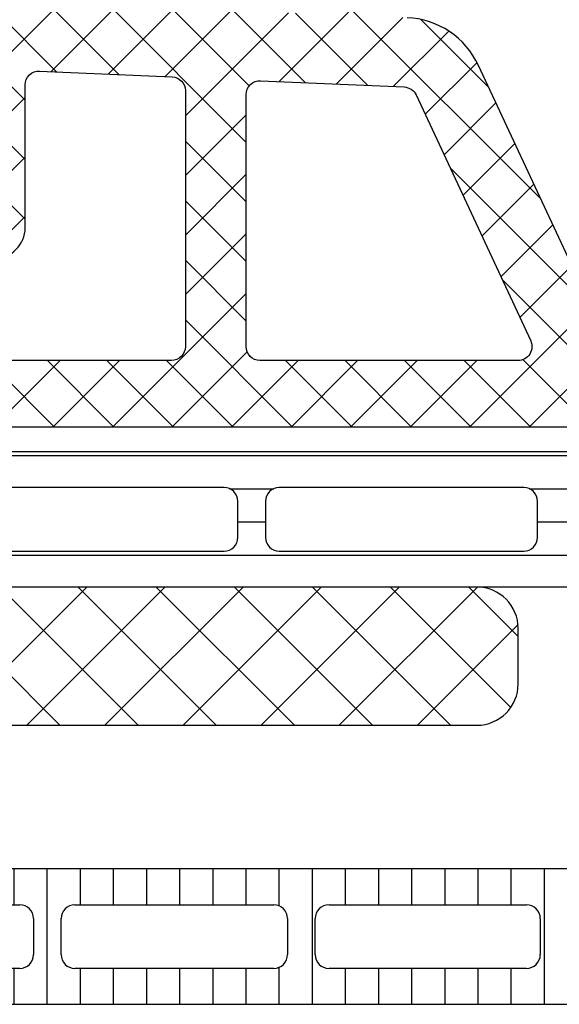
# Model space of a CAD drawing. Header units: millimetres. Extents: x 247761 to 294611, y 172579 to 236863.
# Tile 394 of 596: x 249763 to 249783, y 194871 to 194906. Entities that reach past the tile are written whole.
import ezdxf

# ---------------------------------------------------------------- set-up
doc = ezdxf.new("R2010")
doc.units = ezdxf.units.MM
doc.layers.add('FASÁDA DETAILNÍ', color=4, linetype='Continuous')
doc.layers.add('NOVA', color=240, linetype='Continuous')
pattern_1 = [(135, (0, 0), (-1.077630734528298, -1.077630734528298), []), (225, (0, 0), (1.077630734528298, -1.077630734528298), [])]

# ---------------------------------------------------------------- blocks, each defined once
blk = doc.blocks.new('A$C69D17D4D')
at = {"layer": 'FASÁDA DETAILNÍ'}
h = blk.add_hatch(dxfattribs=at)
h.set_pattern_fill('ANSI37', color=256, scale=0.48, angle=90, style=0)
h.set_pattern_definition(pattern_1)
edge = h.paths.add_edge_path(flags=16)
edge.add_line((-24890.21938039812, 21523.83563733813), (-24890.11963639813, 21522.44278333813))
edge.add_arc((-24890.71810331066, 21522.39992584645), 0.5999995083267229, -90.0000083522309, 4.096080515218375, ccw=False)
edge.add_arc((-24890.71810348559, 21522.39992584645), 0.5999995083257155, 175.9039194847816, 270.0000083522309, ccw=False)
edge.add_line((-24891.31657039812, 21522.44278333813), (-24891.21682639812, 21523.83563733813))
edge.add_arc((-24890.71810339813, 21523.7999228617), 0.5000001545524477, 4.096064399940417, 175.9039356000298, ccw=False)
edge = h.paths.add_edge_path(flags=16)
edge.add_arc((-24892.31810002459, 21526.99993096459), 0.4999996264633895, -90.00004280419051, 4.280419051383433e-05, ccw=False)
edge.add_line((-24892.31810039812, 21526.49993133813), (-24895.91178539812, 21526.49993133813))
edge.add_arc((-24895.91178541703, 21526.99993167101), 0.5000003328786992, 156.7819733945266, 270.00000216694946, ccw=False)
edge.add_line((-24896.37129139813, 21527.19704733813), (-24893.65541339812, 21533.52814933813))
edge.add_arc((-24893.19590804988, 21533.33103341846), 0.4999998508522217, 87.49988936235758, 156.7819182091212, ccw=False)
edge.add_line((-24893.17409739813, 21533.83055733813), (-24892.29629039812, 21533.79223133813))
edge.add_arc((-24892.31809988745, 21533.29270772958), 0.4999994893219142, -4.485734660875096e-05, 87.50002088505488, ccw=False)
edge.add_line((-24891.81810039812, 21533.29270733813), (-24891.81810039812, 21526.99993133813))
edge = h.paths.add_edge_path(flags=16)
edge.add_line((-24866.76418139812, 21532.40809333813), (-24862.61551139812, 21523.51124033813))
edge.add_arc((-24863.06866513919, 21523.29993120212), 0.4999998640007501, -90.00002967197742, 25.000007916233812, ccw=False)
edge.add_line((-24863.06866539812, 21522.79993133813), (-24872.41810039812, 21522.79993133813))
edge.add_arc((-24872.41810077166, 21523.29993096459), 0.4999996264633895, 179.9999571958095, 270.00004280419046, ccw=False)
edge.add_line((-24872.91810039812, 21523.29993133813), (-24872.91810039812, 21532.42385433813))
edge.add_arc((-24872.41810033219, 21532.42385417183), 0.5000000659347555, 87.49997275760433, 179.9999809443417, ccw=False)
edge.add_line((-24872.39629039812, 21532.92337833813), (-24867.19552639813, 21532.69630833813))
edge.add_arc((-24867.21733612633, 21532.19678293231), 0.5000012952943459, 25.00009198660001, 87.50000252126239, ccw=False)
edge = h.paths.add_edge_path(flags=16)
edge.add_arc((-24875.61810002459, 21523.29993096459), 0.4999996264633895, -90.00004280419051, 4.280419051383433e-05, ccw=False)
edge.add_line((-24875.61810039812, 21522.79993133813), (-24882.81810039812, 21522.79993133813))
edge.add_arc((-24882.81810077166, 21523.29993096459), 0.4999996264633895, 179.9999571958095, 270.00004280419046, ccw=False)
edge.add_line((-24883.31810039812, 21523.29993133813), (-24883.31810039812, 21524.49993133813))
edge.add_arc((-24885.31809890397, 21524.49993283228), 1.99999850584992, 359.9999571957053, 450.0000428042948)
edge.add_line((-24885.31810039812, 21526.49993133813), (-24889.11810039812, 21526.49993133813))
edge.add_arc((-24889.11810077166, 21526.99993096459), 0.4999996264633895, 179.9999571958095, 270.00004280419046, ccw=False)
edge.add_line((-24889.61810039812, 21526.99993133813), (-24889.61810039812, 21533.15299233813))
edge.add_arc((-24889.11810033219, 21533.15299217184), 0.5000000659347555, 87.49997275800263, 179.9999809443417, ccw=False)
edge.add_line((-24889.09629039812, 21533.65251633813), (-24883.59629039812, 21533.41238133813))
edge.add_arc((-24883.61809988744, 21532.91285772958), 0.4999994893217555, -4.4856929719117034e-05, 87.50002088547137, ccw=False)
edge.add_line((-24883.11810039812, 21532.91285733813), (-24883.11810039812, 21527.59993133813))
edge.add_arc((-24882.01810039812, 21527.59993133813), 1.099999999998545, 180, 360)
edge.add_line((-24880.91810039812, 21527.59993133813), (-24880.91810039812, 21532.77314233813))
edge.add_arc((-24880.41810033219, 21532.77314217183), 0.5000000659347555, 87.49997275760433, 179.9999809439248, ccw=False)
edge.add_line((-24880.39629039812, 21533.27266633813), (-24875.59629039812, 21533.06309333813))
edge.add_arc((-24875.61809988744, 21532.56356972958), 0.4999994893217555, -4.4856929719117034e-05, 87.50002088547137, ccw=False)
edge.add_line((-24875.11810039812, 21532.56356933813), (-24875.11810039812, 21523.29993133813))
edge = h.paths.add_edge_path()
edge.add_line((-24860.40504739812, 21524.68638833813), (-24864.50289639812, 21533.47425433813))
edge.add_ellipse((-24867.22182176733, 21532.20639684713), major_axis=(-3.000002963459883, 0), ratio=1, start_angle=205.0000306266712, end_angle=267.4999411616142)
edge.add_line((-24867.09096039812, 21535.20354433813), (-24867.73991039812, 21535.23187833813))
edge.add_ellipse((-24867.7181009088, 21535.73140194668), major_axis=(-0.4999994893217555, 0), ratio=1, start_angle=-4.4856929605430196e-05, end_angle=87.50002088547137, ccw=False)
edge.add_line((-24868.21810039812, 21535.73140233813), (-24868.21810039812, 21536.69993133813))
edge.add_ellipse((-24868.31810032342, 21536.69993141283), major_axis=(-0.09999992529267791, 0), ratio=1, start_angle=179.9999571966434, end_angle=270.0000428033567)
edge.add_line((-24868.31810039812, 21536.79993133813), (-24868.91810039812, 21536.79993133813))
edge.add_ellipse((-24868.91810047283, 21536.69993141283), major_axis=(-0.09999992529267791, 0), ratio=1, start_angle=-90.00004280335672, end_angle=4.280335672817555e-05)
edge.add_line((-24869.01810039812, 21536.69993133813), (-24869.01810039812, 21535.79689333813))
edge.add_ellipse((-24869.51810046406, 21535.79689350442), major_axis=(-0.5000000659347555, 0), ratio=1, start_angle=87.49997275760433, end_angle=179.9999809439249, ccw=False)
edge.add_line((-24869.53991039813, 21535.29736933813), (-24878.44020439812, 21535.69120733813))
edge.add_ellipse((-24878.41810029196, 21536.19071861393), major_axis=(-0.5000001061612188, 0), ratio=1, start_angle=-8.298694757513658e-05, end_angle=87.466230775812, ccw=False)
edge.add_line((-24878.91810039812, 21536.19071933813), (-24878.91810039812, 21536.79993133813))
edge.add_ellipse((-24879.01810032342, 21536.79993141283), major_axis=(-0.09999992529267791, 0), ratio=1, start_angle=179.9999571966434, end_angle=270.0000428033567)
edge.add_line((-24879.01810039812, 21536.89993133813), (-24879.61810039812, 21536.89993133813))
edge.add_ellipse((-24879.61810047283, 21536.79993141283), major_axis=(-0.09999992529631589, 0), ratio=1, start_angle=-90.00004280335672, end_angle=4.280335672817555e-05)
edge.add_line((-24879.71810039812, 21536.79993133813), (-24879.71810039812, 21536.27036933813))
edge.add_ellipse((-24880.21810089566, 21536.2703690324), major_axis=(-0.5000004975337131, 0), ratio=1, start_angle=87.46630200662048, end_angle=180.0000350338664, ccw=False)
edge.add_line((-24880.24020439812, 21535.77085733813), (-24891.78042939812, 21536.28151333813))
edge.add_ellipse((-24891.75861986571, 21536.78103793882), major_axis=(-0.5000004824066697, 0), ratio=1, start_angle=-3.2170573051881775, end_angle=87.50002091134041, ccw=False)
edge.add_line((-24892.25783239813, 21536.80909733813), (-24891.96926939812, 21541.94284033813))
edge.add_ellipse((-24891.55885139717, 21541.82728491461), major_axis=(-0.4263754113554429, 0), ratio=1, start_angle=200.7589723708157, end_angle=344.2751455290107, ccw=False)
edge.add_line((-24891.16015639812, 21541.97840833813), (-24891.16139639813, 21541.74580533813))
edge.add_line((-24891.16139639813, 21541.74580533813), (-24891.45953439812, 21539.86322633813))
edge.add_line((-24891.45953439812, 21539.86322633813), (-24891.05910839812, 21537.01394133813))
edge.add_ellipse((-24890.76202780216, 21537.05569193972), major_axis=(-0.2999999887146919, 0), ratio=1, start_angle=7.99974404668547, end_angle=124.5977463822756)
edge.add_ellipse((-24892.29514118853, 21539.27826302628), major_axis=(-3.000047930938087, 0), ratio=1, start_angle=124.5976412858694, end_angle=198.008424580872)
edge.add_line((-24889.44206239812, 21540.20574833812), (-24890.07563839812, 21542.46063933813))
edge.add_ellipse((-24890.85085090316, 21542.29970979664), major_axis=(-0.7917403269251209, 0), ratio=1, start_angle=191.727689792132, end_angle=263.2016537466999)
edge.add_line((-24890.75712839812, 21543.08588333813), (-24891.81533839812, 21543.08710433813))
edge.add_ellipse((-24891.68621415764, 21541.90801811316), major_axis=(-1.186135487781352, 0), ratio=1, start_angle=276.2496781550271, end_angle=341.3444235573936)
edge.add_line((-24892.81002839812, 21542.28743733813), (-24893.90436139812, 21539.04609733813))
edge.add_line((-24893.90436139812, 21539.04609733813), (-24896.79413939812, 21530.99630233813))
edge.add_line((-24896.79413939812, 21530.99630233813), (-24901.12694839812, 21521.09842533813))
edge.add_ellipse((-24900.66793940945, 21520.90015527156), major_axis=(-0.5000002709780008, 0), ratio=1, start_angle=-23.36204948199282, end_angle=89.93342362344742)
edge.add_line((-24900.66852039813, 21520.40015533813), (-24900.12181939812, 21520.39952033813))
edge.add_ellipse((-24900.12123912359, 21520.89952044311), major_axis=(-0.5000004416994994, 0), ratio=1, start_angle=89.93350548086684, end_angle=156.0791754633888)
edge.add_line((-24899.66418539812, 21520.69678333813), (-24898.26242939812, 21523.90078633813))
edge.add_ellipse((-24897.34628831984, 21523.49993200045), major_axis=(-0.9999993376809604, 0), ratio=1, start_angle=269.99994718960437, end_angle=336.3683852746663, ccw=False)
edge.add_line((-24897.34628739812, 21524.49993133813), (-24892.11834539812, 21524.49993133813))
edge.add_line((-24892.11834539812, 21524.49993133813), (-24892.11833639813, 21522.70045233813))
edge.add_line((-24892.11833639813, 21522.70045233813), (-24892.63313739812, 21522.56251033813))
edge.add_ellipse((-24892.51837214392, 21522.28535631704), major_axis=(-0.2999756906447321, 0), ratio=1, start_angle=-67.50629973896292, end_angle=22.50356669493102)
edge.add_line((-24892.79550639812, 21522.17054333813), (-24891.94633939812, 21520.90041633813))
edge.add_ellipse((-24891.08047521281, 21521.40013710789), major_axis=(-0.9997207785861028, 0), ratio=1, start_angle=29.99076069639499, end_angle=90.00761184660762)
edge.add_line((-24891.08034239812, 21520.40041633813), (-24890.35598139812, 21520.40044733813))
edge.add_ellipse((-24890.35618945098, 21521.40018517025), major_axis=(-0.9997378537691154, 0), ratio=1, start_angle=90.01192367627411, end_angle=150.0086750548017)
edge.add_line((-24889.49031539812, 21520.90044733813), (-24888.64114839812, 21522.17054333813))
edge.add_ellipse((-24888.91829589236, 21522.28535522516), major_axis=(-0.2999875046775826, 0), ratio=1, start_angle=157.4975938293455, end_angle=247.5013961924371)
edge.add_line((-24888.80350239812, 21522.56251033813), (-24889.31831839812, 21522.70048233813))
edge.add_line((-24889.31831839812, 21522.70048233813), (-24889.31832639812, 21524.49993133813))
edge.add_line((-24889.31832639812, 21524.49993133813), (-24886.11809939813, 21524.49993133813))
edge.add_ellipse((-24886.118099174, 21524.19993156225), major_axis=(-0.2999997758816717, 0), ratio=1, start_angle=179.9999571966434, end_angle=270.00004280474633, ccw=False)
edge.add_line((-24885.81809939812, 21524.19993133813), (-24885.81809939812, 21520.89993533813))
edge.add_ellipse((-24885.31809977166, 21520.89993496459), major_axis=(-0.4999996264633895, 0), ratio=1, start_angle=-4.280419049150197e-05, end_angle=90.00004280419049)
edge.add_line((-24885.31809939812, 21520.39993533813), (-24858.42047739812, 21520.39993533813))
edge.add_line((-24858.42047739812, 21520.39993533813), (-24857.52535939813, 21521.95032733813))
edge.add_ellipse((-24857.95837195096, 21522.20032742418), major_axis=(-0.4999999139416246, 0), ratio=1, start_angle=149.9999829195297, end_angle=269.9999366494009)
edge.add_line((-24857.95837139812, 21522.70032733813), (-24857.95837139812, 21524.39769833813))
edge.add_line((-24857.95837139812, 21524.39769833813), (-24859.95189339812, 21524.39769833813))
edge.add_ellipse((-24859.95189374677, 21524.89769859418), major_axis=(-0.500000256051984, 0), ratio=1, start_angle=25.000128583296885, end_angle=90.00003995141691, ccw=False)
h = blk.add_hatch(dxfattribs=at)
h.set_pattern_fill('ANSI37', color=256, scale=0.48, angle=90, style=0)
h.set_pattern_definition(pattern_1)
edge = h.paths.add_edge_path(flags=16)
edge.add_line((-24890.21938039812, 21523.83563715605), (-24890.11963639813, 21522.44278315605))
edge.add_arc((-24890.71810331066, 21522.39992566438), 0.5999995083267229, -90.0000083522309, 4.096080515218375, ccw=False)
edge.add_arc((-24890.71810348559, 21522.39992566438), 0.5999995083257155, 175.9039194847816, 270.0000083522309, ccw=False)
edge.add_line((-24891.31657039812, 21522.44278315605), (-24891.21682639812, 21523.83563715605))
edge.add_arc((-24890.71810339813, 21523.79992267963), 0.5000001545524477, 4.096064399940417, 175.9039356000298, ccw=False)
edge = h.paths.add_edge_path(flags=16)
edge.add_arc((-24892.31810002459, 21526.99993078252), 0.4999996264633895, -90.00004280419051, 4.280419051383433e-05, ccw=False)
edge.add_line((-24892.31810039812, 21526.49993115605), (-24895.91178539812, 21526.49993115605))
edge.add_arc((-24895.91178541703, 21526.99993148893), 0.5000003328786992, 156.7819733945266, 270.00000216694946, ccw=False)
edge.add_line((-24896.37129139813, 21527.19704715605), (-24893.65541339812, 21533.52814915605))
edge.add_arc((-24893.19590804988, 21533.33103323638), 0.4999998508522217, 87.49988936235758, 156.7819182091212, ccw=False)
edge.add_line((-24893.17409739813, 21533.83055715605), (-24892.29629039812, 21533.79223115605))
edge.add_arc((-24892.31809988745, 21533.29270754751), 0.4999994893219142, -4.485734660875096e-05, 87.50002088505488, ccw=False)
edge.add_line((-24891.81810039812, 21533.29270715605), (-24891.81810039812, 21526.99993115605))
edge = h.paths.add_edge_path(flags=16)
edge.add_line((-24866.76418139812, 21532.40809315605), (-24862.61551139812, 21523.51124015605))
edge.add_arc((-24863.06866513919, 21523.29993102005), 0.4999998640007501, -90.00002967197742, 25.000007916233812, ccw=False)
edge.add_line((-24863.06866539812, 21522.79993115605), (-24872.41810039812, 21522.79993115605))
edge.add_arc((-24872.41810077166, 21523.29993078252), 0.4999996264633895, 179.9999571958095, 270.00004280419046, ccw=False)
edge.add_line((-24872.91810039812, 21523.29993115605), (-24872.91810039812, 21532.42385415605))
edge.add_arc((-24872.41810033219, 21532.42385398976), 0.5000000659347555, 87.49997275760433, 179.9999809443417, ccw=False)
edge.add_line((-24872.39629039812, 21532.92337815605), (-24867.19552639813, 21532.69630815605))
edge.add_arc((-24867.21733612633, 21532.19678275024), 0.5000012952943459, 25.00009198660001, 87.50000252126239, ccw=False)
edge = h.paths.add_edge_path(flags=16)
edge.add_arc((-24875.61810002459, 21523.29993078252), 0.4999996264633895, -90.00004280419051, 4.280419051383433e-05, ccw=False)
edge.add_line((-24875.61810039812, 21522.79993115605), (-24882.81810039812, 21522.79993115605))
edge.add_arc((-24882.81810077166, 21523.29993078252), 0.4999996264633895, 179.9999571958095, 270.00004280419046, ccw=False)
edge.add_line((-24883.31810039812, 21523.29993115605), (-24883.31810039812, 21524.49993115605))
edge.add_arc((-24885.31809890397, 21524.4999326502), 1.99999850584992, 359.9999571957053, 450.0000428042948)
edge.add_line((-24885.31810039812, 21526.49993115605), (-24889.11810039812, 21526.49993115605))
edge.add_arc((-24889.11810077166, 21526.99993078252), 0.4999996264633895, 179.9999571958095, 270.00004280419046, ccw=False)
edge.add_line((-24889.61810039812, 21526.99993115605), (-24889.61810039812, 21533.15299215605))
edge.add_arc((-24889.11810033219, 21533.15299198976), 0.5000000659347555, 87.49997275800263, 179.9999809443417, ccw=False)
edge.add_line((-24889.09629039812, 21533.65251615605), (-24883.59629039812, 21533.41238115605))
edge.add_arc((-24883.61809988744, 21532.9128575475), 0.4999994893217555, -4.4856929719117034e-05, 87.50002088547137, ccw=False)
edge.add_line((-24883.11810039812, 21532.91285715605), (-24883.11810039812, 21527.59993115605))
edge.add_arc((-24882.01810039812, 21527.59993115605), 1.099999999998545, 180, 360)
edge.add_line((-24880.91810039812, 21527.59993115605), (-24880.91810039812, 21532.77314215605))
edge.add_arc((-24880.41810033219, 21532.77314198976), 0.5000000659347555, 87.49997275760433, 179.9999809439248, ccw=False)
edge.add_line((-24880.39629039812, 21533.27266615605), (-24875.59629039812, 21533.06309315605))
edge.add_arc((-24875.61809988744, 21532.5635695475), 0.4999994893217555, -4.4856929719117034e-05, 87.50002088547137, ccw=False)
edge.add_line((-24875.11810039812, 21532.56356915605), (-24875.11810039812, 21523.29993115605))
edge = h.paths.add_edge_path()
edge.add_line((-24860.40504739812, 21524.68638815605), (-24864.50289639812, 21533.47425415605))
edge.add_ellipse((-24867.22182176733, 21532.20639666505), major_axis=(-3.000002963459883, 0), ratio=1, start_angle=205.0000306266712, end_angle=267.4999411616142)
edge.add_line((-24867.09096039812, 21535.20354415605), (-24867.73991039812, 21535.23187815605))
edge.add_ellipse((-24867.7181009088, 21535.7314017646), major_axis=(-0.4999994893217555, 0), ratio=1, start_angle=-4.4856929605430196e-05, end_angle=87.50002088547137, ccw=False)
edge.add_line((-24868.21810039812, 21535.73140215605), (-24868.21810039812, 21536.69993115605))
edge.add_ellipse((-24868.31810032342, 21536.69993123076), major_axis=(-0.09999992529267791, 0), ratio=1, start_angle=179.9999571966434, end_angle=270.0000428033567)
edge.add_line((-24868.31810039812, 21536.79993115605), (-24868.91810039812, 21536.79993115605))
edge.add_ellipse((-24868.91810047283, 21536.69993123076), major_axis=(-0.09999992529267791, 0), ratio=1, start_angle=-90.00004280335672, end_angle=4.280335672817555e-05)
edge.add_line((-24869.01810039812, 21536.69993115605), (-24869.01810039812, 21535.79689315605))
edge.add_ellipse((-24869.51810046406, 21535.79689332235), major_axis=(-0.5000000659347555, 0), ratio=1, start_angle=87.49997275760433, end_angle=179.9999809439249, ccw=False)
edge.add_line((-24869.53991039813, 21535.29736915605), (-24878.44020439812, 21535.69120715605))
edge.add_ellipse((-24878.41810029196, 21536.19071843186), major_axis=(-0.5000001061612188, 0), ratio=1, start_angle=-8.298694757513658e-05, end_angle=87.466230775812, ccw=False)
edge.add_line((-24878.91810039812, 21536.19071915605), (-24878.91810039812, 21536.79993115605))
edge.add_ellipse((-24879.01810032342, 21536.79993123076), major_axis=(-0.09999992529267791, 0), ratio=1, start_angle=179.9999571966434, end_angle=270.0000428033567)
edge.add_line((-24879.01810039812, 21536.89993115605), (-24879.61810039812, 21536.89993115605))
edge.add_ellipse((-24879.61810047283, 21536.79993123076), major_axis=(-0.09999992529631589, 0), ratio=1, start_angle=-90.00004280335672, end_angle=4.280335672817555e-05)
edge.add_line((-24879.71810039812, 21536.79993115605), (-24879.71810039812, 21536.27036915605))
edge.add_ellipse((-24880.21810089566, 21536.27036885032), major_axis=(-0.5000004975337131, 0), ratio=1, start_angle=87.46630200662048, end_angle=180.0000350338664, ccw=False)
edge.add_line((-24880.24020439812, 21535.77085715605), (-24891.78042939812, 21536.28151315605))
edge.add_ellipse((-24891.75861986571, 21536.78103775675), major_axis=(-0.5000004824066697, 0), ratio=1, start_angle=-3.2170573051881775, end_angle=87.50002091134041, ccw=False)
edge.add_line((-24892.25783239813, 21536.80909715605), (-24891.96926939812, 21541.94284015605))
edge.add_ellipse((-24891.55885139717, 21541.82728473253), major_axis=(-0.4263754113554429, 0), ratio=1, start_angle=200.7589723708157, end_angle=344.2751455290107, ccw=False)
edge.add_line((-24891.16015639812, 21541.97840815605), (-24891.16139639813, 21541.74580515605))
edge.add_line((-24891.16139639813, 21541.74580515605), (-24891.45953439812, 21539.86322615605))
edge.add_line((-24891.45953439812, 21539.86322615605), (-24891.05910839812, 21537.01394115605))
edge.add_ellipse((-24890.76202780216, 21537.05569175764), major_axis=(-0.2999999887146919, 0), ratio=1, start_angle=7.99974404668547, end_angle=124.5977463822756)
edge.add_ellipse((-24892.29514118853, 21539.27826284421), major_axis=(-3.000047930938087, 0), ratio=1, start_angle=124.5976412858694, end_angle=198.008424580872)
edge.add_line((-24889.44206239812, 21540.20574815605), (-24890.07563839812, 21542.46063915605))
edge.add_ellipse((-24890.85085090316, 21542.29970961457), major_axis=(-0.7917403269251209, 0), ratio=1, start_angle=191.727689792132, end_angle=263.2016537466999)
edge.add_line((-24890.75712839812, 21543.08588315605), (-24891.81533839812, 21543.08710415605))
edge.add_ellipse((-24891.68621415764, 21541.90801793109), major_axis=(-1.186135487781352, 0), ratio=1, start_angle=276.2496781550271, end_angle=341.3444235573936)
edge.add_line((-24892.81002839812, 21542.28743715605), (-24893.90436139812, 21539.04609715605))
edge.add_line((-24893.90436139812, 21539.04609715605), (-24896.79413939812, 21530.99630215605))
edge.add_line((-24896.79413939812, 21530.99630215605), (-24901.12694839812, 21521.09842515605))
edge.add_ellipse((-24900.66793940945, 21520.90015508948), major_axis=(-0.5000002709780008, 0), ratio=1, start_angle=-23.36204948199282, end_angle=89.93342362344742)
edge.add_line((-24900.66852039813, 21520.40015515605), (-24900.12181939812, 21520.39952015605))
edge.add_ellipse((-24900.12123912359, 21520.89952026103), major_axis=(-0.5000004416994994, 0), ratio=1, start_angle=89.93350548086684, end_angle=156.0791754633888)
edge.add_line((-24899.66418539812, 21520.69678315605), (-24898.26242939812, 21523.90078615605))
edge.add_ellipse((-24897.34628831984, 21523.49993181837), major_axis=(-0.9999993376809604, 0), ratio=1, start_angle=269.99994718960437, end_angle=336.3683852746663, ccw=False)
edge.add_line((-24897.34628739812, 21524.49993115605), (-24892.11834539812, 21524.49993115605))
edge.add_line((-24892.11834539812, 21524.49993115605), (-24892.11833639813, 21522.70045215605))
edge.add_line((-24892.11833639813, 21522.70045215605), (-24892.63313739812, 21522.56251015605))
edge.add_ellipse((-24892.51837214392, 21522.28535613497), major_axis=(-0.2999756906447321, 0), ratio=1, start_angle=-67.50629973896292, end_angle=22.50356669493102)
edge.add_line((-24892.79550639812, 21522.17054315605), (-24891.94633939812, 21520.90041615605))
edge.add_ellipse((-24891.08047521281, 21521.40013692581), major_axis=(-0.9997207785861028, 0), ratio=1, start_angle=29.99076069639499, end_angle=90.00761184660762)
edge.add_line((-24891.08034239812, 21520.40041615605), (-24890.35598139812, 21520.40044715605))
edge.add_ellipse((-24890.35618945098, 21521.40018498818), major_axis=(-0.9997378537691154, 0), ratio=1, start_angle=90.01192367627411, end_angle=150.0086750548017)
edge.add_line((-24889.49031539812, 21520.90044715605), (-24888.64114839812, 21522.17054315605))
edge.add_ellipse((-24888.91829589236, 21522.28535504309), major_axis=(-0.2999875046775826, 0), ratio=1, start_angle=157.4975938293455, end_angle=247.5013961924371)
edge.add_line((-24888.80350239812, 21522.56251015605), (-24889.31831839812, 21522.70048215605))
edge.add_line((-24889.31831839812, 21522.70048215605), (-24889.31832639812, 21524.49993115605))
edge.add_line((-24889.31832639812, 21524.49993115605), (-24886.11809939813, 21524.49993115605))
edge.add_ellipse((-24886.118099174, 21524.19993138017), major_axis=(-0.2999997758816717, 0), ratio=1, start_angle=179.9999571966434, end_angle=270.00004280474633, ccw=False)
edge.add_line((-24885.81809939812, 21524.19993115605), (-24885.81809939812, 21520.89993515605))
edge.add_ellipse((-24885.31809977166, 21520.89993478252), major_axis=(-0.4999996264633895, 0), ratio=1, start_angle=-4.280419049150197e-05, end_angle=90.00004280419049)
edge.add_line((-24885.31809939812, 21520.39993515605), (-24858.42047739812, 21520.39993515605))
edge.add_line((-24858.42047739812, 21520.39993515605), (-24857.52535939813, 21521.95032715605))
edge.add_ellipse((-24857.95837195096, 21522.20032724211), major_axis=(-0.4999999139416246, 0), ratio=1, start_angle=149.9999829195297, end_angle=269.9999366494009)
edge.add_line((-24857.95837139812, 21522.70032715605), (-24857.95837139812, 21524.39769815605))
edge.add_line((-24857.95837139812, 21524.39769815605), (-24859.95189339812, 21524.39769815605))
edge.add_ellipse((-24859.95189374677, 21524.8976984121), major_axis=(-0.500000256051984, 0), ratio=1, start_angle=25.000128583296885, end_angle=90.00003995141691, ccw=False)
h = blk.add_hatch(dxfattribs=at)
h.set_pattern_fill('LINIE', color=256, scale=1.2, angle=-1.272221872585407e-14, style=0)
h.set_pattern_definition([(360, (-24899.94271645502, 21500.21696921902), (2.939128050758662e-16, 1.2), [])])
edge = h.paths.add_edge_path()
edge.add_arc((-24896.40802008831, 21518.19074167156), 0.2999999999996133, 269.9979247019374, 359.9979247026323)
edge.add_line((-24896.1080200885, 21518.19073080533), (-24896.10799146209, 21519.00106213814))
edge.add_arc((-24895.60799414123, 21519.00104670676), 0.4999973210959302, 89.99761771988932, 179.9982316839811, ccw=False)
edge.add_line((-24895.60797335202, 21519.50104402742), (-24894.76690110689, 21519.50236457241))
edge.add_arc((-24894.76690110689, 21519.70236457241), 0.2000000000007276, 270, 360)
edge.add_line((-24894.5669011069, 21519.70236457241), (-24894.5669011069, 21523.8023645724))
edge.add_arc((-24894.0669011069, 21523.8023645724), 0.5, 90, 180, ccw=False)
edge.add_line((-24894.0669011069, 21524.3023645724), (-24893.23615188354, 21524.3023645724))
edge.add_arc((-24893.23615188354, 21523.3023645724), 1, 15.000000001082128, 90, ccw=False)
edge.add_line((-24892.27022605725, 21523.56118361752), (-24892.0669011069, 21522.8023645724))
edge.add_line((-24892.0669011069, 21522.8023645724), (-24893.0669011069, 21522.8023645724))
edge.add_line((-24893.0669011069, 21522.8023645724), (-24893.0669011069, 21520.50236457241))
edge.add_arc((-24892.0627746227, 21520.50407381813), 1.00412793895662, 180.0975300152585, 269.7659122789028)
edge.add_line((-24892.06687707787, 21519.49995425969), (-24889.06699872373, 21519.49995425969))
edge.add_arc((-24889.07102707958, 21520.50407360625), 1.004127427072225, 270.2298596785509, 359.9024820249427)
edge.add_line((-24888.0669011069, 21520.50236457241), (-24888.0669011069, 21522.8023645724))
edge.add_line((-24888.0669011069, 21522.8023645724), (-24889.0669011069, 21522.8023645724))
edge.add_line((-24889.0669011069, 21522.8023645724), (-24888.86357615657, 21523.56118361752))
edge.add_arc((-24887.89765033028, 21523.3023645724), 0.9999999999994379, 90, 164.9999999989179, ccw=False)
edge.add_line((-24887.89765033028, 21524.3023645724), (-24887.06690110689, 21524.3023645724))
edge.add_arc((-24887.0669011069, 21523.8023645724), 0.499999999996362, -4.16889633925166e-10, 89.99999999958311, ccw=False)
edge.add_line((-24886.5669011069, 21523.8023645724), (-24886.5669011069, 21519.70236457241))
edge.add_arc((-24886.36272801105, 21519.70409312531), 0.2041804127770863, 180.4850610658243, 268.8441310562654)
edge.add_line((-24886.36684680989, 21519.49995425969), (-24860.52548000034, 21519.49993133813))
edge.add_arc((-24860.52549543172, 21518.99993401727), 0.4999973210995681, -0.0023822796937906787, 89.99823168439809, ccw=False)
edge.add_line((-24860.02549811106, 21518.99991322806), (-24860.02552673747, 21518.18958189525))
edge.add_arc((-24859.72552673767, 21518.18957102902), 0.2999999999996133, 179.9979247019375, 269.9979247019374)
edge.add_line((-24859.72553760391, 21517.88957102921), (-24857.32553921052, 21517.88981604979))
edge.add_arc((-24857.32555468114, 21517.38982007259), 0.4999959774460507, -0.002377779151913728, 89.99822718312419, ccw=False)
edge.add_line((-24856.82555870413, 21517.38979932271), (-24856.82568535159, 21513.91325782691))
edge.add_arc((-24857.81549827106, 21514.05560432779), 0.9999960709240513, 237.2709086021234, 351.8163166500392, ccw=False)
edge.add_line((-24858.35616366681, 21513.21437126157), (-24860.63977275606, 21514.53292369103))
edge.add_arc((-24860.88978841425, 21514.09992002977), 0.5000000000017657, 59.99792810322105, 89.99786479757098)
edge.add_line((-24860.8897697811, 21514.59992002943), (-24895.24403853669, 21514.60100634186))
edge.add_arc((-24895.24405612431, 21514.10100634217), 0.500000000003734, 89.99798460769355, 119.9979213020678)
edge.add_line((-24895.49404041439, 21514.53402811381), (-24897.77774501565, 21513.21564111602))
edge.add_arc((-24898.31834946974, 21514.05691334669), 0.9999960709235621, 188.1795327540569, 302.72494080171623, ccw=False)
edge.add_line((-24899.30817269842, 21513.91463854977), (-24899.30804605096, 21517.39118004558))
edge.add_arc((-24898.80805007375, 21517.39116457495), 0.4999959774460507, 89.99762222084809, 179.9982271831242, ccw=False)
edge.add_line((-24898.80802932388, 21517.89116055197), (-24896.40803095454, 21517.89074167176))
edge = h.paths.add_edge_path(flags=16)
edge.add_line((-24872.21690735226, 21517.70046606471), (-24872.21690735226, 21516.4004719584))
edge.add_arc((-24871.71691099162, 21516.40046831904), 0.499996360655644, 179.9995829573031, 270.0004170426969)
edge.add_line((-24871.71690735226, 21515.9004719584), (-24862.86691345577, 21515.9004719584))
edge.add_arc((-24862.86690981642, 21516.40046831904), 0.499996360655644, 269.9995829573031, 360.0004170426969)
edge.add_line((-24862.36691345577, 21516.4004719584), (-24862.36691345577, 21517.70046606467))
edge.add_arc((-24862.86691345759, 21517.70048263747), 0.5000000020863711, 359.9981008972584, 449.9999997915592)
edge.add_line((-24862.86691345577, 21518.20048263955), (-24871.71690735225, 21518.20048263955))
edge.add_arc((-24871.71690735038, 21517.70048263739), 0.5000000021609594, 90.00000021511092, 180.0018990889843)
edge = h.paths.add_edge_path(flags=16)
edge.add_arc((-24882.41691345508, 21517.70048263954), 0.5, 89.99999999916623, 180)
edge.add_line((-24882.91691345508, 21517.70048263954), (-24882.91691345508, 21516.40047195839))
edge.add_arc((-24882.41691345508, 21516.40047195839), 0.499999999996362, 180, 270.0000000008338)
edge.add_line((-24882.41691345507, 21515.90047195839), (-24873.71690735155, 21515.90047195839))
edge.add_arc((-24873.71690735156, 21516.40047195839), 0.499999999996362, 270.0000000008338, 359.9999999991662)
edge.add_line((-24873.21690735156, 21516.40047195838), (-24873.21690735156, 21517.70048263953))
edge.add_arc((-24873.71690735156, 21517.70048263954), 0.5, 359.9999999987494, 449.9999999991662)
edge.add_line((-24873.71690735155, 21518.20048263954), (-24882.41691345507, 21518.20048263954))
edge = h.paths.add_edge_path(flags=16)
edge.add_arc((-24884.41690981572, 21516.40046831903), 0.499996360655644, 269.9995829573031, 360.0004170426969)
edge.add_line((-24883.91691345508, 21516.40047195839), (-24883.91691345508, 21517.70046606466))
edge.add_arc((-24884.41691345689, 21517.70048263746), 0.500000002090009, 359.9981008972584, 449.9999997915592)
edge.add_line((-24884.41691345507, 21518.20048263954), (-24893.26692261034, 21518.20048263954))
edge.add_arc((-24893.26692261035, 21517.70049789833), 0.4999847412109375, 89.9999999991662, 180)
edge.add_line((-24893.76690735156, 21517.70049789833), (-24893.76690735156, 21516.40048721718))
edge.add_arc((-24893.26689209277, 21516.40048721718), 0.5000152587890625, 180, 270.0000000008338)
edge.add_line((-24893.26689209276, 21515.90047195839), (-24884.41691345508, 21515.90047195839))
h = blk.add_hatch(dxfattribs=at)
h.set_pattern_fill('NETZ', color=256, scale=2, angle=45, style=0)
h.set_pattern_definition([(45, (0, 0), (-1.414213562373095, 1.414213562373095), []), (135, (0, 0), (-1.414213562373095, -1.414213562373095), [])])
h.paths.add_polyline_path([(-24891.56702679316, 21509.59919654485, -0.4142135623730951), (-24893.06702679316, 21511.09919654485), (-24893.06702679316, 21513.09919654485, -0.4142135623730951), (-24891.56702679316, 21514.59919654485), (-24864.56702679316, 21514.59919654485, -0.4142135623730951), (-24863.06702679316, 21513.09919654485), (-24863.06702679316, 21511.09919654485, -0.4142135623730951), (-24864.56702679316, 21509.59919654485)])
h = blk.add_hatch(dxfattribs=at)
h.set_pattern_fill('_USER', color=256, scale=1.2, angle=90, style=0, pattern_type=0)
h.set_pattern_definition([(90, (0, 0), (-1.2, 7.347638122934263e-17), [])])
edge = h.paths.add_edge_path()
edge.add_line((-24890.49399355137, 21504.46694312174), (-24892.77765039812, 21505.78541283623))
edge.add_arc((-24893.3182853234, 21504.94416018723), 0.9999960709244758, 417.2729839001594, 531.8183919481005)
edge.add_line((-24894.30810339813, 21505.08647083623), (-24894.30810339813, 21501.60992933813))
edge.add_arc((-24893.80810742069, 21501.6099266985), 0.4999959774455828, 179.9996975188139, 270.0003024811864)
edge.add_line((-24893.80810478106, 21501.10993072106), (-24891.40810639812, 21501.11026267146))
edge.add_arc((-24891.40810639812, 21500.81026267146), 0.3000000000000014, 360, 449.9999999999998, ccw=False)
edge.add_line((-24891.10810639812, 21500.81026267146), (-24891.10810639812, 21499.99993133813))
edge.add_arc((-24890.60810907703, 21499.99992865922), 0.4999973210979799, 179.999693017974, 270.0003069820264)
edge.add_line((-24890.60810639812, 21499.49993133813), (-24860.52563209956, 21499.49993133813))
edge.add_arc((-24860.52562942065, 21499.99992865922), 0.4999973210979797, 269.9996930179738, 360.0003069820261)
edge.add_line((-24860.02563209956, 21499.99993133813), (-24860.02563209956, 21500.81026267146))
edge.add_arc((-24859.72563209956, 21500.81026267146), 0.3000000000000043, 90, 180, ccw=False)
edge.add_line((-24859.72563209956, 21501.11026267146), (-24857.32563371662, 21501.10993072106))
edge.add_arc((-24857.325631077, 21501.6099266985), 0.4999959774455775, 269.9996975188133, 360.0003024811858)
edge.add_line((-24856.82563509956, 21501.60992933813), (-24856.82563509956, 21505.08647083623))
edge.add_arc((-24857.81545317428, 21504.94416018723), 0.9999960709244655, 368.1816080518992, 482.7270160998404)
edge.add_line((-24858.35608809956, 21505.78541283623), (-24860.63974494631, 21504.46694312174))
edge.add_arc((-24860.88974492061, 21504.89995583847), 0.5000000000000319, 270.00005990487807, 299.9999965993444, ccw=False)
edge.add_line((-24860.88974439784, 21504.39995583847), (-24890.24399409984, 21504.39995583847))
edge.add_arc((-24890.24399357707, 21504.89995583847), 0.5000000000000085, 240.0000034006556, 269.9999400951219, ccw=False)
edge = h.paths.add_edge_path(flags=16)
edge.add_line((-24869.91727637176, 21503.09994507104), (-24862.7672519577, 21503.09992981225))
edge.add_arc((-24862.76729551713, 21502.59988625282), 0.5000435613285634, 360.0049911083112, 449.9950088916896, ccw=False)
edge.add_line((-24862.2672519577, 21502.59992981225), (-24862.2672519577, 21501.29992103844))
edge.add_arc((-24862.76726428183, 21501.29994862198), 0.5000123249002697, 270.00141220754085, 359.9968392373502, ccw=False)
edge.add_line((-24862.7672519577, 21500.79993629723), (-24869.91727637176, 21500.79993629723))
edge.add_arc((-24869.91723281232, 21501.29997985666), 0.5000435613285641, 180.0049911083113, 269.9950088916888, ccw=False)
edge.add_line((-24870.41727637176, 21501.29993629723), (-24870.41727637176, 21502.59994507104))
edge.add_arc((-24869.91723281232, 21502.59990151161), 0.5000435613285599, 90.00499110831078, 179.9950088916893, ccw=False)
edge = h.paths.add_edge_path(flags=16)
edge.add_line((-24888.26727589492, 21503.09994507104), (-24881.11725005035, 21503.09994507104))
edge.add_arc((-24881.11729360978, 21502.59990151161), 0.5000435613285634, 360.0049911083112, 449.9950088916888, ccw=False)
edge.add_line((-24880.61725005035, 21502.59994507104), (-24880.61725005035, 21501.29993629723))
edge.add_arc((-24881.11729360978, 21501.29997985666), 0.5000435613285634, 270.0049911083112, 359.9950088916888, ccw=False)
edge.add_line((-24881.11725005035, 21500.79993629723), (-24888.26727589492, 21500.79993629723))
edge.add_arc((-24888.26723233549, 21501.29997985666), 0.5000435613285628, 180.0049911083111, 269.99500889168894, ccw=False)
edge.add_line((-24888.76727589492, 21501.29993629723), (-24888.76727589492, 21502.59994507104))
edge.add_arc((-24888.26723233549, 21502.59990151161), 0.5000435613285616, 90.004991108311, 179.995008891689, ccw=False)
edge = h.paths.add_edge_path(flags=16)
edge.add_line((-24879.11725005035, 21503.09994507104), (-24871.91727637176, 21503.09994507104))
edge.add_arc((-24871.91722559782, 21502.59999584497), 0.4999492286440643, -0.005818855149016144, 90.00581885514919, ccw=False)
edge.add_line((-24871.41727637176, 21502.59994507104), (-24871.41727637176, 21501.29993629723))
edge.add_arc((-24871.91722559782, 21501.2998855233), 0.4999492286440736, 269.9941811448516, 360.00581885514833, ccw=False)
edge.add_line((-24871.91727637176, 21500.79993629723), (-24879.11725005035, 21500.79993629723))
edge.add_arc((-24879.11730082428, 21501.2998855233), 0.4999492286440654, 179.9941811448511, 270.005818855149, ccw=False)
edge.add_line((-24879.61725005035, 21501.29993629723), (-24879.61725005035, 21502.59994507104))
edge.add_arc((-24879.11730082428, 21502.59999584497), 0.4999492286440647, 89.99418114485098, 180.005818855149, ccw=False)
for p, q in [((-24860.88974439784, 21504.39995583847), (-24890.24399409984, 21504.39995583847)), ((-24888.26727589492, 21503.09994507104), (-24881.11725005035, 21503.09994507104)), ((-24879.11725005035, 21503.09994507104), (-24871.91727637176, 21503.09994507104)), ((-24869.91727637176, 21503.09994507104), (-24862.7672519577, 21503.09992981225)), ((-24880.61725005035, 21502.59994507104), (-24880.61725005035, 21501.29993629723)), ((-24879.61725005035, 21501.29993629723), (-24879.61725005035, 21502.59994507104)), ((-24871.41727637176, 21502.59994507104), (-24871.41727637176, 21501.29993629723)), ((-24870.41727637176, 21501.29993629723), (-24870.41727637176, 21502.59994507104)), ((-24862.2672519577, 21502.59992981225), (-24862.2672519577, 21501.29992103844)), ((-24881.11725005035, 21500.79993629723), (-24888.26727589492, 21500.79993629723)), ((-24871.91727637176, 21500.79993629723), (-24879.11725005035, 21500.79993629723)), ((-24862.7672519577, 21500.79993629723), (-24869.91727637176, 21500.79993629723)), ((-24890.60810639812, 21499.49993133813), (-24860.52563209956, 21499.49993133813))]:
    blk.add_line(p, q, dxfattribs=at)
at = {"layer": 'FASÁDA DETAILNÍ', "extrusion": (0, 0, -1)}
for points in [[(24860.40504739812, 21524.68638833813), (24864.50289639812, 21533.47425433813), (24864.50289639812, 21533.47425433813, -0.279675), (24867.09096039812, 21535.20354433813)], [(24860.40504739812, 21524.68638815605), (24864.50289639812, 21533.47425415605), (24864.50289639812, 21533.47425415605, -0.279675), (24867.09096039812, 21535.20354415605)]]:
    blk.add_lwpolyline(points, format="xyb", dxfattribs=at)
for points in [[(24885.31809939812, 21520.39993533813), (24858.42047739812, 21520.39993533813)], [(24885.31809939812, 21520.39993515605), (24858.42047739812, 21520.39993515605)]]:
    blk.add_lwpolyline(points, dxfattribs=at)
at = {"layer": 'FASÁDA DETAILNÍ'}
for points in [[(-24883.11810039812, 21527.59993133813, 1), (-24880.91810039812, 21527.59993133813), (-24880.91810039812, 21532.77314233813), (-24880.91810039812, 21532.77314233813, -0.427052), (-24880.39629039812, 21533.27266633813), (-24875.59629039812, 21533.06309333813), (-24875.59629039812, 21533.06309333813, -0.401491), (-24875.11810039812, 21532.56356933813), (-24875.11810039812, 21523.29993133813), (-24875.11810039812, 21523.29993133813, -0.414214), (-24875.61810039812, 21522.79993133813), (-24882.81810039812, 21522.79993133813)], [(-24883.11810039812, 21527.59993115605, 1), (-24880.91810039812, 21527.59993115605), (-24880.91810039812, 21532.77314215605), (-24880.91810039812, 21532.77314215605, -0.427052), (-24880.39629039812, 21533.27266615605), (-24875.59629039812, 21533.06309315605), (-24875.59629039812, 21533.06309315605, -0.401491), (-24875.11810039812, 21532.56356915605), (-24875.11810039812, 21523.29993115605), (-24875.11810039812, 21523.29993115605, -0.414214), (-24875.61810039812, 21522.79993115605), (-24882.81810039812, 21522.79993115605)], [(-24886.36684680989, 21519.49995425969), (-24860.52548000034, 21519.49993133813, -0.4142167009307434)], [(-24860.8897697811, 21514.59992002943), (-24895.24403853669, 21514.60100634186, 0.1316522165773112)]]:
    blk.add_lwpolyline(points, format="xyb", dxfattribs=at)
for points in [[(-24866.76418139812, 21532.40809333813), (-24862.61551139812, 21523.51124033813), (-24862.61551139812, 21523.51124033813, -0.548619), (-24863.06866539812, 21522.79993133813), (-24872.41810039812, 21522.79993133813), (-24872.41810039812, 21522.79993133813, -0.414214), (-24872.91810039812, 21523.29993133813), (-24872.91810039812, 21532.42385433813), (-24872.91810039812, 21532.42385433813, -0.427052), (-24872.39629039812, 21532.92337833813), (-24867.19552639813, 21532.69630833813), (-24867.19552639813, 21532.69630833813, -0.279675), (-24866.76418139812, 21532.40809333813)], [(-24866.76418139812, 21532.40809315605), (-24862.61551139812, 21523.51124015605), (-24862.61551139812, 21523.51124015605, -0.548619), (-24863.06866539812, 21522.79993115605), (-24872.41810039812, 21522.79993115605), (-24872.41810039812, 21522.79993115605, -0.414214), (-24872.91810039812, 21523.29993115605), (-24872.91810039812, 21532.42385415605), (-24872.91810039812, 21532.42385415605, -0.427052), (-24872.39629039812, 21532.92337815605), (-24867.19552639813, 21532.69630815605), (-24867.19552639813, 21532.69630815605, -0.279675), (-24866.76418139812, 21532.40809315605)], [(-24882.41691345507, 21518.20048263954, 0.4142135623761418), (-24882.91691345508, 21517.70048263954), (-24882.91691345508, 21516.40047195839, 0.4142135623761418), (-24882.41691345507, 21515.90047195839), (-24873.71690735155, 21515.90047195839, 0.4142135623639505), (-24873.21690735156, 21516.40047195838), (-24873.21690735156, 21517.70048263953, 0.414213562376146), (-24873.71690735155, 21518.20048263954)], [(-24872.21690735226, 21517.70046606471), (-24872.21690735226, 21516.4004719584, 0.414217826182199), (-24871.71690735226, 21515.9004719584), (-24862.86691345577, 21515.9004719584, 0.4142178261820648), (-24862.36691345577, 21516.4004719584), (-24862.36691345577, 21517.70046606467, 0.4142232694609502), (-24862.86691345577, 21518.20048263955), (-24871.71690735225, 21518.20048263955, 0.4142232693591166)], [(-24864.56702679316, 21514.59919654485), (-24891.56702679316, 21514.59919654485, 0.414213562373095), (-24893.06702679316, 21513.09919654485), (-24893.06702679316, 21511.09919654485, 0.414213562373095), (-24891.56702679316, 21509.59919654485), (-24864.56702679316, 21509.59919654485, 0.414213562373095), (-24863.06702679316, 21511.09919654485), (-24863.06702679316, 21513.09919654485, 0.414213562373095)]]:
    blk.add_lwpolyline(points, format="xyb", close=True, dxfattribs=at)
for centre, radius, start, end in [((-24881.11729360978, 21502.59990151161), 0.5000435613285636, 0.004991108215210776, 89.99500889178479), ((-24879.11730082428, 21502.59999584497), 0.4999492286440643, 89.99418114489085, 180.0058188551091), ((-24871.91722559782, 21502.59999584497), 0.4999492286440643, 359.9941811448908, 90.00581885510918), ((-24869.91723281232, 21502.59990151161), 0.5000435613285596, 90.00499110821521, 179.9950088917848), ((-24862.76729551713, 21502.59988625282), 0.5000435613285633, 0.004991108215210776, 89.99500889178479), ((-24881.11729360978, 21501.29997985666), 0.5000435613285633, 270.0049911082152, 359.9950088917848), ((-24879.11730082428, 21501.2998855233), 0.4999492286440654, 179.9941811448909, 270.0058188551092), ((-24871.91722559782, 21501.2998855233), 0.4999492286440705, 269.9941811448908, 0.005818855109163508), ((-24869.91723281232, 21501.29997985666), 0.500043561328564, 180.0049911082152, 269.9950088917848), ((-24862.76726428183, 21501.29994862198), 0.500012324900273, 270.0014122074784, 359.9968392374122)]:
    blk.add_arc(centre, radius, start, end, dxfattribs=at)

msp = doc.modelspace()

# ---------------------------------------------------------------- block references
at = {"layer": 'NOVA', "ltscale": 300}
msp.add_blockref('A$C69D17D4D', (274644.5174331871, 173371.2585875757), dxfattribs=at)

doc.saveas('drawing.dxf')
